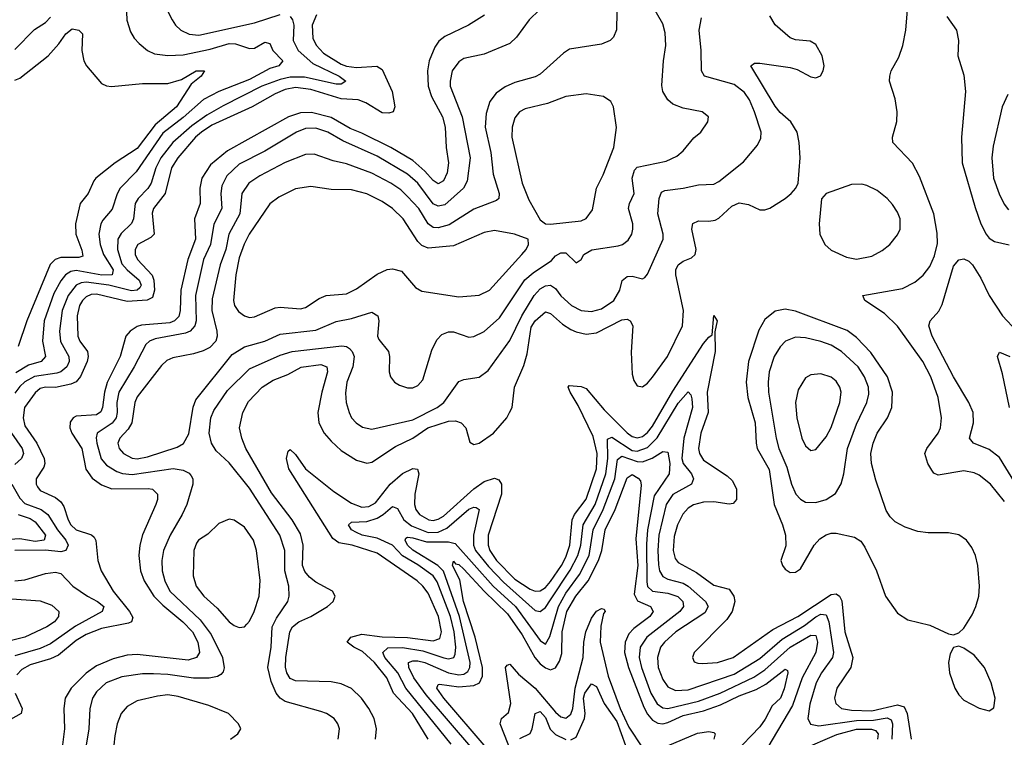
# Model space of a CAD drawing. Header units: inches. Extents: x 884549 to 1028252, y 526810 to 653624.
# Tile 935 of 1056: x 1011289 to 1015149, y 606897 to 609711. Entities that reach past the tile are written whole.
import ezdxf

# ---------------------------------------------------------------- set-up
doc = ezdxf.new("R2010")
doc.units = ezdxf.units.IN
doc.header["$MEASUREMENT"] = 0
doc.layers.add('B0610', color=7, linetype='Continuous')

msp = doc.modelspace()

# ---------------------------------------------------------------- linework, layer by layer
at = {"layer": 'B0610', "color": 5}
for points, elevation in [([(1011704.6, 609844.6), (1011709.5, 609709.5), (1011723.8, 609663.8), (1011738.2, 609638.2), (1011757.1, 609617.1), (1011790.3, 609590), (1011817.4, 609577.4), (1011870.1, 609570.1), (1011930, 609573.6), (1012035.8, 609595.8), (1012110, 609617.5), (1012135.8, 609615.8), (1012190, 609597.8), (1012210, 609599.2), (1012250, 609622.7), (1012270, 609617.6), (1012282, 609590), (1012320.7, 609550), (1012304.9, 609530), (1012270, 609519.4), (1012190, 609476.9), (1012070, 609429), (1012010, 609398.4), (1011930, 609327.8), (1011850, 609266.5), (1011745.6, 609114.4), (1011683.5, 609050), (1011671.5, 609028.5), (1011651.9, 608968.1), (1011614.9, 608925.1), (1011607.4, 608910), (1011599.9, 608870), (1011604.9, 608830), (1011617.9, 608790), (1011655.6, 608730), (1011652.3, 608710), (1011611.3, 608708.7), (1011510, 608727.7), (1011490, 608724.2), (1011468.9, 608711.1), (1011450, 608686.7), (1011422.7, 608637.3), (1011385.3, 608530), (1011378.3, 608450), (1011390.4, 608389.6), (1011373.7, 608370), (1011324.1, 608355.9), (1011273.5, 608326.5)], 2640), ([(1013631, 609810), (1013629, 609671), (1013617.1, 609642.9), (1013604.4, 609630), (1013570, 609614.8), (1013444.8, 609595.2), (1013420.6, 609579.4), (1013330, 609497.3), (1013310, 609486.7), (1013230, 609465), (1013191.8, 609448.2), (1013156.5, 609423.5), (1013131.5, 609390), (1013117.1, 609342.9), (1013113.7, 609290), (1013135.5, 609190), (1013145.1, 609105.1), (1013168.6, 609030), (1013166.9, 609010), (1013158.4, 609001.6), (1013070, 608968.3), (1012973.2, 608906.8), (1012930, 608894.8), (1012910, 608896.4), (1012890, 608909.9), (1012853.4, 608970), (1012810, 609018), (1012783.3, 609043.3), (1012744.3, 609070), (1012670, 609109.5), (1012570, 609146.3), (1012517.7, 609157.7), (1012443.7, 609183.7), (1012410, 609182.3), (1012330, 609151.4), (1012230, 609099.3), (1012188, 609070), (1012160.4, 609030), (1012152.4, 608950), (1012109.3, 608870), (1012096.9, 608810), (1012075, 608750), (1012044.2, 608615.8), (1012042.1, 608570), (1012062.4, 608490), (1012063.5, 608470), (1012057.7, 608450), (1012034.8, 608425.2), (1012008, 608412), (1011970, 608400.2), (1011890, 608385.4), (1011865.5, 608374.5), (1011844.7, 608355.3), (1011750, 608232.4), (1011741, 608210), (1011728.6, 608130), (1011714.3, 608105.7), (1011681.8, 608070), (1011674.1, 608050), (1011679.5, 608030), (1011696.1, 608010), (1011730, 607991.4), (1011750, 607988.8), (1011790, 607996.1), (1011906, 608034), (1011930.9, 608049.1), (1011952.8, 608087.3), (1011968.7, 608191.3), (1011979.6, 608220.4), (1012122.5, 608397.5), (1012170, 608428.7), (1012249.6, 608450.4), (1012310, 608477.9), (1012450, 608493), (1012530, 608527.7), (1012590, 608539.9), (1012670, 608564.3), (1012692.5, 608550), (1012696.6, 608530), (1012692.1, 608470), (1012697.2, 608457.2), (1012735, 608410), (1012739.3, 608390), (1012736.9, 608330), (1012742.6, 608310), (1012758.4, 608290), (1012778, 608278), (1012810, 608267.5), (1012830, 608267.6), (1012850, 608276.2), (1012870, 608298.9), (1012904.5, 608415.5), (1012924.8, 608455.2), (1012943.7, 608476.3), (1012970, 608487.2), (1012990, 608486.9), (1013050, 608466.5), (1013070, 608469.2), (1013110, 608488.7), (1013170, 608541.3), (1013269.7, 608690.3), (1013302.1, 608718), (1013373.4, 608766.6), (1013390, 608785.6), (1013410, 608797), (1013430, 608796.8), (1013470, 608758), (1013490, 608770.4), (1013501, 608790), (1013531.4, 608808.6), (1013635.2, 608824.8), (1013652.4, 608830), (1013673.8, 608846.2), (1013688.2, 608870), (1013693.1, 608890), (1013692.2, 608910), (1013676.3, 608970), (1013679.8, 608990), (1013698.1, 609030), (1013690.5, 609090), (1013699.3, 609120.7), (1013710, 609132.3), (1013823.5, 609156.5), (1013864.7, 609175.3), (1013890, 609196.5), (1013931.6, 609248.4), (1013959.6, 609270), (1013987, 609310), (1013989.4, 609330), (1013964, 609350), (1013890, 609364), (1013850, 609379.5), (1013830, 609396.8), (1013810.6, 609430), (1013806.5, 609453.5), (1013812.8, 609550), (1013822, 609610), (1013820, 609660), (1013810, 609695.1), (1013760.7, 609780.7)], 2760), ([(1011826.3, 609830), (1011887.1, 609710), (1011900.2, 609690), (1011921.2, 609670), (1011954, 609654), (1011990.9, 609650.9), (1012210, 609699.2), (1012310, 609731.8)], 2660), ([(1013327.2, 609750), (1013285.8, 609710), (1013237.2, 609642.8), (1013210, 609617.2), (1013110, 609575.4), (1013030, 609558.8), (1013010, 609545.8), (1012985, 609510), (1012976, 609470), (1012976.8, 609450), (1013024.1, 609330), (1013055.5, 609170), (1013042.7, 609077.3), (1013028.9, 609050), (1012955.3, 608984.7), (1012930, 608979.2), (1012910, 608988.4), (1012850, 609070.3), (1012810, 609104.8), (1012690, 609175.5), (1012556.2, 609236.3), (1012497.3, 609270), (1012450, 609286.1), (1012410, 609284.4), (1012373.7, 609270), (1012250, 609195.4), (1012150, 609144.6), (1012100.8, 609099.2), (1012081.1, 609058.9), (1012077.5, 609030), (1012081.1, 608970), (1012050.6, 608909.4), (1012037, 608830), (1012010.1, 608770), (1011978.4, 608630), (1011981.5, 608530), (1011976.1, 608510), (1011957.4, 608490), (1011938.9, 608481.1), (1011820.7, 608459.3), (1011798, 608450), (1011783.1, 608436.9), (1011737.6, 608350), (1011677.9, 608250), (1011670.4, 608210), (1011671.5, 608170), (1011667.4, 608150), (1011651.8, 608128.2), (1011593.4, 608090), (1011588.6, 608071.4), (1011591.1, 608050), (1011608.3, 607988.3), (1011630, 607963.9), (1011670, 607939.7), (1011691.7, 607931.7), (1011730, 607927.5), (1011890.5, 607950.5), (1011930, 607944.5), (1011952.9, 607932.9), (1011961.6, 607921.6), (1011967.3, 607910), (1011967.5, 607890), (1011944, 607810), (1011926.6, 607770), (1011878.7, 607690), (1011852.5, 607630), (1011845.9, 607590), (1011847.7, 607550), (1011858, 607510), (1011878.4, 607470), (1011997.1, 607357.1), (1012039.5, 607299.5), (1012084.5, 607210), (1012090.8, 607169.2), (1012086.4, 607153.6), (1012077.4, 607142.6), (1012064.9, 607135.1), (1012031.5, 607128.5), (1011970, 607128.7), (1011870, 607143.5), (1011814, 607146), (1011770, 607146.1), (1011690, 607133.5), (1011628.6, 607110), (1011590, 607075.2), (1011575.1, 607050), (1011564.4, 607010), (1011560.4, 606930), (1011547.8, 606850)], 2740), ([(1015150, 607821.6), (1015094.2, 607890), (1015050, 607924.9), (1015030, 607934.2), (1014990, 607942), (1014890, 607924.9), (1014873.1, 607933.1), (1014864.1, 607944.1), (1014849.3, 607970), (1014837.6, 608010), (1014844.5, 608030), (1014889.9, 608090.1), (1014898.6, 608110), (1014903.1, 608150), (1014889, 608230), (1014861.3, 608310), (1014830, 608371.2), (1014730, 608509.3), (1014679.1, 608559.1), (1014602.4, 608610), (1014594, 608630), (1014750, 608657.2), (1014798.3, 608681.7), (1014830.8, 608709.1), (1014857.1, 608742.9), (1014875.6, 608784.4), (1014886.7, 608833.3), (1014886.1, 608873.9), (1014872.3, 608950), (1014816.6, 609096.6), (1014788.9, 609148.9), (1014712, 609230), (1014710.8, 609250), (1014728.1, 609311.9), (1014729.1, 609350), (1014720.9, 609400.9), (1014698.7, 609470), (1014699.4, 609490), (1014705.6, 609510), (1014735.8, 609564.2), (1014750.9, 609610), (1014762.2, 609670), (1014769, 609750)], 2680), ([(1012350, 609723), (1012358.5, 609710), (1012363.2, 609690), (1012361.7, 609630), (1012381.2, 609590), (1012438.8, 609538.8), (1012541.4, 609490), (1012567.2, 609470), (1012550, 609458.5), (1012530, 609457.9), (1012405.3, 609485.3), (1012350, 609485.6), (1012310, 609476.9), (1012238.1, 609450), (1012086.6, 609373.4), (1012022.9, 609337.1), (1011964.6, 609295.4), (1011890, 609229.9), (1011842.6, 609170), (1011822.6, 609130), (1011804.8, 609070), (1011791.3, 609048.7), (1011753.3, 609010), (1011742, 608990), (1011735.2, 608930), (1011727.6, 608912.4), (1011686.9, 608873.1), (1011673.8, 608850), (1011672.9, 608810), (1011690, 608753.3), (1011710, 608730.1), (1011757.1, 608690), (1011765.9, 608670), (1011760.4, 608659.6), (1011750.2, 608649.8), (1011728.1, 608648.1), (1011638.4, 608670), (1011550, 608682.2), (1011530, 608679.4), (1011510.5, 608669.5), (1011479.6, 608630), (1011456.3, 608570), (1011444.8, 608490), (1011448.6, 608448.6), (1011481.3, 608390), (1011483, 608370), (1011474.2, 608350), (1011450, 608330.7), (1011434.9, 608325.1), (1011347.6, 608312.4), (1011310, 608290.5), (1011290, 608273.1), (1011270, 608246.2)], 2660), ([(1011270, 609594.3), (1011346.8, 609673.2), (1011390, 609700.1), (1011410, 609720.7)], 2640), ([(1012453.3, 609730), (1012435.2, 609690), (1012438.9, 609638.9), (1012451.6, 609611.6), (1012479.9, 609579.9), (1012550, 609536.9), (1012570, 609529.1), (1012610, 609523.9), (1012689.3, 609529.3), (1012710, 609515.7), (1012749.1, 609430), (1012759.4, 609370), (1012753.8, 609350), (1012735.9, 609344.1), (1012710, 609345.3), (1012645.4, 609385.4), (1012616.5, 609396.5), (1012550, 609400.4), (1012430, 609436.8), (1012370, 609444.7), (1012330, 609437.3), (1012290, 609420.8), (1012200.1, 609370), (1012043, 609297), (1012001.3, 609270), (1011978.7, 609250), (1011909.4, 609170), (1011884.6, 609130), (1011859.4, 609030), (1011813.8, 608970), (1011808.3, 608951.7), (1011816.3, 608870), (1011802.9, 608857.1), (1011752.8, 608830), (1011741.6, 608810), (1011742, 608790), (1011751, 608770), (1011809.1, 608709.1), (1011815.2, 608690), (1011817.7, 608650), (1011810, 608622), (1011789, 608611), (1011710, 608606.5), (1011590, 608634.1), (1011570, 608633.5), (1011550, 608624.6), (1011535.1, 608610), (1011523.9, 608590), (1011515, 608550), (1011517.1, 608470), (1011524.7, 608450), (1011554.4, 608410), (1011557.9, 608390), (1011553.8, 608370), (1011527.9, 608312.1), (1011510, 608290.4), (1011490, 608282), (1011430, 608269), (1011390, 608270.5), (1011370, 608265), (1011350, 608247.4), (1011308.2, 608190), (1011302.5, 608150), (1011310, 608118.8), (1011355.9, 608050), (1011385.3, 607990), (1011387.4, 607970), (1011383.3, 607956.7), (1011353.9, 607910), (1011354.2, 607890), (1011359.5, 607879.5), (1011370, 607865.1), (1011430, 607836.9), (1011450, 607820.7), (1011461.8, 607801.8), (1011478.7, 607750), (1011490, 607729.6), (1011510, 607711), (1011570.5, 607690.5), (1011581.2, 607681.2), (1011588.2, 607668.2), (1011595.7, 607590), (1011608.9, 607550), (1011655.4, 607470), (1011719.5, 607390), (1011732.8, 607367.2), (1011727.5, 607350), (1011715.8, 607344.2), (1011610, 607323.3), (1011550, 607300.2), (1011510, 607276.1), (1011441.5, 607218.5), (1011410, 607204.6), (1011330, 607180.9), (1011297.4, 607162.6), (1011278.2, 607141.8)], 2680), ([(1013110.9, 609729.1), (1013049.1, 609690), (1012955.1, 609644.8), (1012932.5, 609627.5), (1012916.4, 609603.6), (1012894.8, 609550), (1012887.2, 609510), (1012890.5, 609450), (1012903.8, 609410), (1012946.6, 609330), (1012956.5, 609290), (1012960.5, 609210), (1012970.1, 609150), (1012964.6, 609110), (1012950, 609078.6), (1012930, 609067.3), (1012910, 609080.2), (1012877.5, 609117.5), (1012830, 609159), (1012743.8, 609210), (1012630, 609266.7), (1012584.6, 609284.6), (1012510, 609327.4), (1012432.6, 609347.4), (1012390, 609345.9), (1012342.3, 609330), (1012103.8, 609196.3), (1012037.5, 609142.5), (1012003, 609090), (1011995, 609050), (1011996.8, 608990), (1011974.1, 608930), (1011978.5, 608850), (1011948.4, 608770), (1011920.3, 608650), (1011918.2, 608570), (1011913.2, 608546.8), (1011896.6, 608530), (1011877.5, 608522.5), (1011767.3, 608512.7), (1011750, 608508.1), (1011722.2, 608490), (1011705.8, 608470), (1011683.6, 608390), (1011631.7, 608288.3), (1011621.2, 608250), (1011614, 608190), (1011607, 608173), (1011590, 608161.9), (1011510, 608156), (1011499, 608150), (1011486.8, 608133.2), (1011485.4, 608110), (1011493.6, 608090), (1011532.4, 608030), (1011548.7, 607948.7), (1011572.8, 607912.8), (1011610, 607886.8), (1011650, 607870.9), (1011792.8, 607872.8), (1011810, 607869.3), (1011829.3, 607850), (1011829.4, 607830), (1011823.5, 607810), (1011771, 607691), (1011759.9, 607650), (1011756.2, 607610), (1011762.8, 607550), (1011776.5, 607510), (1011814.4, 607450), (1011850, 607414.5), (1011928.5, 607350), (1011966.6, 607310), (1011987.8, 607270), (1011994.3, 607230), (1011982.7, 607210), (1011950, 607199.4), (1011750, 607221.4), (1011710, 607218.5), (1011655.7, 607204.3), (1011590, 607176.5), (1011550, 607148.5), (1011490.6, 607090), (1011467.9, 607050), (1011462.3, 607010), (1011464.4, 606930), (1011454.2, 606845.8)], 2720), ([(1012538.2, 606890), (1012543.1, 606930), (1012536, 606950), (1012521.3, 606970), (1012491.8, 606990), (1012470, 606997.8), (1012330, 607036.6), (1012310, 607050.5), (1012294.5, 607070), (1012275.1, 607115.1), (1012262.2, 607170), (1012274.6, 607250), (1012279.5, 607330), (1012295.6, 607364.4), (1012340.5, 607430), (1012345.2, 607450), (1012343.6, 607490), (1012329.1, 607550), (1012328, 607630), (1012309.4, 607690), (1012190, 607873.4), (1012110, 607973.7), (1012059.7, 608019.7), (1012040.7, 608050), (1012032.1, 608090), (1012038.3, 608150), (1012050, 608178.6), (1012103.7, 608256.3), (1012190, 608341.5), (1012310, 608395.9), (1012357, 608410), (1012552.6, 608432.6), (1012569.7, 608429.7), (1012581.8, 608421.8), (1012592.8, 608410), (1012600.1, 608390), (1012594.6, 608350), (1012571.6, 608290), (1012566.6, 608246.6), (1012569.6, 608209.6), (1012580.2, 608170), (1012590.2, 608150), (1012608, 608130), (1012632.9, 608112.9), (1012670, 608104.6), (1012830, 608141.8), (1012925.7, 608190), (1012952.2, 608210), (1013010, 608292.3), (1013030, 608300.2), (1013090, 608308.6), (1013125.3, 608334.7), (1013210, 608453.5), (1013257, 608550), (1013306.2, 608630), (1013330, 608656), (1013350, 608667.8), (1013370.1, 608670.1), (1013390, 608656.6), (1013410, 608628.4), (1013451.9, 608590), (1013490, 608570.6), (1013530, 608566.5), (1013570, 608577.7), (1013618.4, 608610), (1013641.9, 608650), (1013651.4, 608688.6), (1013670, 608704.4), (1013690, 608705.2), (1013730, 608694.6), (1013739.6, 608700.4), (1013750, 608712.7), (1013811.1, 608850), (1013811.6, 608870), (1013791, 608950), (1013795.9, 609010), (1013805.2, 609034.8), (1013818.5, 609041.5), (1013890, 609050.1), (1013950, 609064), (1014010, 609066.3), (1014030, 609076), (1014126.6, 609153.4), (1014181, 609219), (1014194, 609246), (1014195.9, 609270), (1014169.9, 609350.2), (1014150, 609396.8), (1014130, 609425.4), (1014090, 609457.6), (1013973.7, 609490), (1013961.7, 609510), (1013961, 609590), (1013952.2, 609670), (1013961.2, 609718.8)], 2740), ([(1012683.4, 606890), (1012687.5, 606930), (1012678.3, 606970), (1012657.5, 607010), (1012628.7, 607050), (1012590, 607087.6), (1012550, 607105.9), (1012510, 607114.6), (1012370, 607117.7), (1012350, 607126.9), (1012336.1, 607150), (1012331.4, 607171.4), (1012332.6, 607210), (1012348.5, 607310), (1012358.7, 607330), (1012383.2, 607350), (1012429.9, 607370.1), (1012495.3, 607410), (1012518.3, 607430), (1012525.4, 607450), (1012515.1, 607470), (1012450, 607504.9), (1012424.7, 607524.7), (1012406.4, 607546.4), (1012398.2, 607570), (1012400.8, 607650), (1012390, 607694.5), (1012357, 607750), (1012275.8, 607855.8), (1012175.4, 608030), (1012159.6, 608070), (1012151.2, 608110), (1012163.7, 608170), (1012186.4, 608213.6), (1012239.9, 608270), (1012282.2, 608297.8), (1012339.8, 608320.2), (1012392.1, 608347.9), (1012470, 608358.7), (1012493.3, 608350), (1012496.2, 608330), (1012474, 608250), (1012458.3, 608170), (1012461.6, 608130), (1012482.9, 608090), (1012510, 608057.9), (1012550, 608021.9), (1012610, 607983.1), (1012650, 607971.3), (1012670, 607976.2), (1012762.4, 608037.6), (1012830, 608070.1), (1012889.1, 608110.9), (1012970, 608136.2), (1012997.5, 608137.5), (1013020.2, 608130), (1013037.5, 608110), (1013054.1, 608054.1), (1013070, 608044.9), (1013090, 608050.2), (1013147.1, 608090), (1013198.3, 608150), (1013209.8, 608170.2), (1013219.1, 608190), (1013229.3, 608270), (1013265.2, 608354.8), (1013279, 608401), (1013294.6, 608505.3), (1013310, 608529.7), (1013350, 608565.8), (1013370, 608559.5), (1013417.5, 608517.5), (1013450, 608496.2), (1013470, 608486.7), (1013510, 608477.2), (1013550, 608482.8), (1013650, 608533.7), (1013670, 608536.1), (1013682.6, 608530), (1013692.8, 608510), (1013686.7, 608406.7), (1013690, 608321), (1013696.7, 608296.7), (1013710, 608275.3), (1013730, 608271.6), (1013750, 608286.2), (1013770, 608309.4), (1013827.9, 608390), (1013887.3, 608510), (1013890.7, 608570), (1013860.8, 608710), (1013861, 608730), (1013870, 608750.2), (1013890, 608764.6), (1013922.4, 608777.6), (1013936.4, 608790), (1013941.4, 608810), (1013923.4, 608890), (1013927.8, 608912.2), (1013950, 608922.9), (1013990, 608921.3), (1014014.8, 608925.2), (1014030, 608932.1), (1014080.4, 608979.6), (1014110, 608992.5), (1014145.8, 608985.8), (1014190, 608965.7), (1014210, 608965.3), (1014230, 608972), (1014289.8, 609010.2), (1014313, 609030), (1014331.5, 609050), (1014340.5, 609070), (1014348.3, 609170), (1014344.9, 609230), (1014336.5, 609270), (1014312, 609310), (1014270, 609346.9), (1014250, 609372.5), (1014154.7, 609530), (1014170, 609540.2), (1014190, 609540.1), (1014310, 609523.9), (1014336.2, 609516.2), (1014390, 609486.5), (1014410, 609483.2), (1014428.6, 609491.4), (1014438.7, 609510), (1014442.2, 609530), (1014435.2, 609570), (1014410, 609614.2), (1014387.3, 609627.3), (1014330, 609631.5), (1014310, 609639.4), (1014250, 609690.9), (1014230, 609726.3)], 2720), ([(1014923.4, 609723.4), (1014961.7, 609670), (1014969.4, 609630), (1014966.3, 609570), (1014990, 609494), (1014997.1, 609430), (1014981.6, 609250), (1014983, 609150), (1015035.1, 608975.1), (1015057.4, 608910), (1015077.3, 608870), (1015090, 608854.8), (1015110, 608841.6), (1015167.7, 608827.7)], 2680), ([(1011270, 609473.8), (1011290, 609482.3), (1011400.2, 609570), (1011443.3, 609616.7), (1011470, 609655.8), (1011494.7, 609674.7), (1011520.7, 609670), (1011535.2, 609655.2), (1011533.1, 609590), (1011541.1, 609550), (1011551.3, 609530), (1011610, 609460.3), (1011630, 609451.3), (1011649.3, 609449.3), (1011770, 609460.6), (1011870, 609460.4), (1011923.9, 609476.1), (1011980.9, 609510), (1012013, 609510), (1012000.5, 609490), (1011961.8, 609458.1), (1011904.4, 609370), (1011820.9, 609299.1), (1011750, 609206.2), (1011664, 609150), (1011587.5, 609090), (1011580.3, 609079.7), (1011557.3, 609030), (1011526, 608990), (1011508.2, 608910), (1011509.1, 608870), (1011533.4, 608806.6), (1011536.1, 608783.9), (1011521.3, 608778.7), (1011450, 608778.1), (1011428.1, 608770), (1011408.9, 608751.1), (1011317.7, 608530), (1011282.9, 608430)], 2620), ([(1015162.4, 609417.6), (1015141, 609370), (1015105.5, 609214.5), (1015099.5, 609170), (1015107, 609090), (1015128.1, 609028.1), (1015148.2, 608988.2), (1015165.5, 608965.5)], 2720), ([(1015190, 607896), (1015130, 607994), (1015090, 608025.2), (1015028.2, 608050), (1015012, 608070), (1015028.2, 608130), (1015027.3, 608170), (1015009.9, 608210), (1014949.9, 608309.9), (1014866.4, 608470), (1014853.1, 608510), (1014857.6, 608530), (1014891.9, 608568.1), (1014905.8, 608594.2), (1014950, 608744.5), (1014970, 608768.8), (1014990, 608773.7), (1015010, 608764.6), (1015024, 608750), (1015057.3, 608697.3), (1015089.7, 608629.7), (1015141.5, 608550), (1015197.8, 608490)], 2660), ([(1012890.3, 606890), (1012828.7, 606990), (1012754.5, 607070), (1012728.1, 607130), (1012680.2, 607190), (1012633.4, 607233.4), (1012598.6, 607250), (1012573.5, 607270), (1012587.2, 607290), (1012630, 607301.2), (1012710, 607291.3), (1012810, 607288), (1012910, 607275), (1012935.6, 607284.4), (1012943.1, 607310), (1012930.5, 607370), (1012890, 607462.3), (1012869.7, 607489.7), (1012846.7, 607510), (1012690, 607618.3), (1012592.8, 607650), (1012540, 607660), (1012517, 607677), (1012343.8, 607950), (1012334.6, 607990), (1012341.6, 608018.4), (1012350, 608026), (1012370, 608006.3), (1012410, 607950), (1012521.1, 607861), (1012590, 607814.8), (1012630, 607798.9), (1012658.2, 607801.8), (1012683.4, 607816.6), (1012741.6, 607890), (1012790, 607931.1), (1012830, 607950.6), (1012848.5, 607948.5), (1012854, 607930), (1012838.2, 607850), (1012836.4, 607810), (1012842.1, 607790), (1012856.9, 607770), (1012892.7, 607750), (1012910, 607747.7), (1012930, 607752.3), (1012950, 607764.5), (1013070, 607870.7), (1013110, 607900.5), (1013150, 607912.8), (1013167, 607907), (1013177.4, 607890), (1013177.4, 607850), (1013125.5, 607690), (1013125.3, 607650), (1013132.7, 607630), (1013158.8, 607590), (1013230, 607517.2), (1013290, 607477.8), (1013310, 607469.7), (1013330, 607470.8), (1013350, 607484.3), (1013370, 607507.2), (1013413.2, 607570), (1013430, 607603.4), (1013445.6, 607650), (1013454.5, 607750), (1013463.7, 607770), (1013510, 607830.1), (1013550.8, 607950), (1013552.2, 608010), (1013536.7, 608076.7), (1013478, 608198), (1013446.4, 608250), (1013438.9, 608270), (1013443, 608277), (1013490, 608272.7), (1013510, 608264.7), (1013580.6, 608180.6), (1013670, 608090.7), (1013690, 608076.1), (1013710, 608070.7), (1013730, 608076.6), (1013750, 608092.1), (1013770, 608117.3), (1013850, 608254.8), (1013970, 608441.7), (1013990, 608466.4), (1014004.2, 608475.8), (1014010, 608550.4), (1014023.8, 608530), (1014013.6, 608486.4), (1014015.4, 608410), (1013983.9, 608250), (1013988.4, 608170), (1013959.6, 608090), (1013950.6, 608030), (1013953.7, 608010), (1013970, 607983.6), (1014062.4, 607922.4), (1014083, 607903), (1014098.4, 607870), (1014098.4, 607830), (1014085.9, 607814.1), (1014070, 607811.6), (1014010, 607819.7), (1013970, 607818.4), (1013931, 607809), (1013910, 607795.9), (1013888.1, 607771.9), (1013867.1, 607730), (1013855.3, 607684.7), (1013850.9, 607630), (1013858.3, 607598.3), (1013870, 607581.8), (1013942.7, 607542.7), (1014010, 607493.7), (1014070, 607478.4), (1014089, 607450), (1014092, 607430), (1014081.9, 607390), (1014060.9, 607359.1), (1013933.4, 607230), (1013926, 607210), (1013933.4, 607193.4), (1013947.1, 607187.1), (1013965.9, 607185.9), (1014024, 607190), (1014086, 607210), (1014240.9, 607319.1), (1014339, 607370), (1014470, 607457.4), (1014490, 607459.4), (1014502.9, 607450), (1014511.4, 607431.4), (1014524.2, 607310), (1014554.9, 607210), (1014547, 607170), (1014491.9, 607090), (1014483.6, 607050), (1014488.2, 607030), (1014510.3, 607010), (1014550, 607003), (1014630, 607000.7), (1014730, 607024.5), (1014756.5, 607016.5), (1014767.5, 606990), (1014784.2, 606890)], 2680), ([(1015168.8, 608190), (1015141.7, 608321.7), (1015122.4, 608390), (1015130, 608406.8), (1015170, 608390.1)], 2640), ([(1012980.5, 606870), (1012802.4, 607090), (1012771, 607150), (1012720.4, 607210), (1012713, 607230), (1012732.5, 607247.5), (1012790, 607249.4), (1012870, 607236.4), (1012951.7, 607208.3), (1012970, 607204.7), (1012990.8, 607209.2), (1012996.8, 607223.2), (1012998.9, 607250), (1012992.4, 607310), (1012977.4, 607370), (1012926, 607506), (1012909.5, 607530), (1012850, 607573.4), (1012790, 607608.5), (1012750, 607650.7), (1012690, 607678), (1012632.2, 607690), (1012610, 607699.7), (1012589.9, 607710), (1012578.2, 607730), (1012590, 607740.1), (1012650, 607743.7), (1012690, 607755.9), (1012713.9, 607770), (1012750, 607801.6), (1012770, 607794.6), (1012794.7, 607750), (1012825.5, 607725.5), (1012890, 607700), (1012930, 607701.4), (1012963, 607717), (1013050, 607791.4), (1013070, 607799.4), (1013078.3, 607798.3), (1013090.1, 607790), (1013067.6, 607690), (1013067.8, 607650), (1013075.6, 607630), (1013126.9, 607566.9), (1013185.4, 607505.4), (1013310, 607394.4), (1013330, 607390.1), (1013350, 607405.9), (1013370, 607435.4), (1013447.4, 607552.6), (1013476.5, 607610), (1013488.3, 607650), (1013498.1, 607730), (1013544.4, 607810), (1013586.3, 607930), (1013595.1, 607990), (1013593.6, 608066.4), (1013610, 608074.3), (1013690, 608021.3), (1013710, 608019.3), (1013750, 608033.1), (1013788.4, 608071.6), (1013870, 608206.9), (1013910, 608251.4), (1013919.8, 608239.8), (1013924.4, 608224.4), (1013925.9, 608190), (1013892.7, 608070), (1013884.6, 607990), (1013890.1, 607970), (1013922, 607930), (1013930.7, 607910), (1013922.3, 607890), (1013850, 607849.4), (1013822.8, 607810), (1013795.2, 607690), (1013791.1, 607630), (1013793.3, 607573.3), (1013797.2, 607550), (1013810, 607527.6), (1013830, 607517.3), (1013890, 607500.8), (1013909.8, 607489.8), (1013977.1, 607430), (1013987.3, 607410), (1013974.5, 607385.5), (1013861.5, 607310), (1013817.3, 607270), (1013801.7, 607250), (1013788.8, 607210), (1013791.5, 607170), (1013810, 607123.8), (1013830, 607095.3), (1013860.4, 607080.4), (1013910, 607082.8), (1014090, 607144), (1014190, 607206.4), (1014277.9, 607282.1), (1014365, 607335), (1014410, 607368.9), (1014430, 607379.1), (1014450, 607376.9), (1014460.9, 607350), (1014478.7, 607230), (1014475.8, 607210), (1014432.1, 607150), (1014411.5, 607110), (1014386.2, 607026.2), (1014378.3, 606970), (1014388.7, 606948.7), (1014421.3, 606941.3), (1014570, 606963), (1014636.4, 606963.6), (1014690, 606972.8), (1014705.5, 606965.5), (1014710.5, 606950), (1014707.3, 606890)], 2660), ([(1011257.3, 608090), (1011299, 608030), (1011303.7, 608010), (1011295.9, 607990), (1011270, 607967.2)], 2660), ([(1013064.9, 606850), (1012883, 607063), (1012834.3, 607130), (1012814.2, 607170), (1012813.3, 607190), (1012830, 607197.1), (1012850, 607196.4), (1012876.8, 607190), (1012970, 607149.6), (1013010, 607142.3), (1013030, 607144.8), (1013045.4, 607154.6), (1013054, 607170), (1013055, 607190), (1013013.7, 607370), (1012950, 607547.7), (1012927.9, 607570), (1012830, 607631), (1012809.1, 607650), (1012799.7, 607670), (1012802.5, 607677.5), (1012810, 607681.3), (1012830, 607678.9), (1012883.4, 607663.4), (1012970, 607662.9), (1012996.7, 607656.7), (1013145.8, 607490), (1013233, 607410), (1013330, 607275.9), (1013350, 607261.8), (1013367.6, 607292.4), (1013400.8, 607410), (1013430, 607461.5), (1013484.2, 607535.9), (1013521, 607610), (1013537.8, 607710), (1013575.9, 607790), (1013621.5, 607910), (1013633.1, 607986.9), (1013650, 607999), (1013710, 607977.9), (1013730, 607977.7), (1013768.6, 607991.4), (1013810, 608018.2), (1013830, 608015.2), (1013838, 607970), (1013835.5, 607930), (1013776.8, 607843.2), (1013750.7, 607710), (1013746.1, 607653.9), (1013747, 607507), (1013750, 607488.1), (1013769.4, 607470), (1013830, 607461.8), (1013869.5, 607449.5), (1013889.1, 607430), (1013891, 607410), (1013876.6, 607390), (1013747.5, 607290), (1013721.2, 607250), (1013718.1, 607210), (1013726.6, 607170), (1013763.4, 607070), (1013788.2, 607028.2), (1013810, 607012.7), (1013830, 607009.5), (1013950, 607038.7), (1014035.6, 607070), (1014167.2, 607132.8), (1014210, 607160.8), (1014310, 607250.3), (1014390, 607297.6), (1014410, 607295.9), (1014416.6, 607270), (1014409.7, 607230), (1014356.1, 607130), (1014317.9, 607022.1), (1014221.4, 606858.6)], 2640), ([(1013117.4, 606857.4), (1012951.6, 607050), (1012924.5, 607090), (1012930, 607104.4), (1012934.6, 607105.4), (1013010, 607095.3), (1013070, 607100.1), (1013091.2, 607110), (1013103.9, 607136.1), (1013103.2, 607170), (1013074.9, 607290), (1013028.6, 607430), (1013013.9, 607513.9), (1012985.3, 607570), (1012990, 607587.6), (1012997.4, 607577.4), (1013010, 607574.5), (1013030, 607555.6), (1013109.3, 607469.3), (1013201.6, 607381.6), (1013258.9, 607299), (1013308.5, 607210), (1013330, 607184.4), (1013350, 607169.1), (1013370, 607161.5), (1013390, 607169), (1013404.7, 607195.3), (1013414.1, 607225.9), (1013415.6, 607310), (1013434.5, 607390), (1013469.2, 607450), (1013517.5, 607510), (1013557.5, 607590), (1013570.8, 607630), (1013584.2, 607710), (1013622.9, 607790), (1013670, 607914.4), (1013690, 607927.3), (1013713.5, 607913.5), (1013722.2, 607902.2), (1013725.7, 607885.7), (1013704.6, 607675.4), (1013712.3, 607570), (1013698, 607458), (1013711.4, 607431.4), (1013761.8, 607410), (1013773, 607390), (1013759.4, 607370), (1013696.9, 607323.1), (1013676.9, 607303.1), (1013662.3, 607270), (1013660.6, 607230), (1013675.5, 607170), (1013735.3, 607015.3), (1013750, 606987), (1013770, 606963.9), (1013790, 606952), (1013810, 606949.5), (1013830, 606954.3), (1013890, 606982.4), (1013970, 607000.7), (1014036.4, 607023.6), (1014110, 607059.8), (1014176.3, 607083.7), (1014214.6, 607105.4), (1014290, 607164.1), (1014298.4, 607158.4), (1014300.4, 607150), (1014286.5, 607086.5), (1014272, 607050), (1014239.2, 607020.8), (1014211.9, 606968.1), (1014190, 606937.8), (1014090, 606833)], 2620), ([(1011257.8, 607890), (1011290, 607834.1), (1011310, 607814.2), (1011372.9, 607790), (1011399.6, 607770), (1011437.9, 607710), (1011470.1, 607670), (1011478.7, 607650), (1011470.1, 607630), (1011450, 607624.1), (1011390, 607631.2), (1011270, 607629.1)], 2660), ([(1011283.6, 607770), (1011330, 607754.9), (1011350, 607741.9), (1011391, 607690), (1011384.6, 607670), (1011350, 607664.9), (1011290, 607675.8), (1011210, 607670.3)], 2640), ([(1011270, 607510.5), (1011310, 607514), (1011390, 607538.9), (1011430, 607544.5), (1011450, 607539.3), (1011497.1, 607490), (1011555.6, 607450), (1011594.2, 607430), (1011619, 607410), (1011612.8, 607390), (1011507.7, 607332.3), (1011410, 607262.8), (1011370, 607245.1), (1011270, 607216.9)], 2660), ([(1011240.5, 607440.5), (1011370, 607432.6), (1011415, 607415), (1011442.6, 607390), (1011441, 607370), (1011426.3, 607350), (1011395, 607330), (1011310, 607289.6), (1011210, 607265)], 2640), ([(1013235.9, 606790), (1013172.6, 606950), (1013178.2, 606970), (1013205.5, 606994.5), (1013214.6, 607030), (1013192.9, 607170), (1013200.2, 607179.8), (1013210, 607183.5), (1013244, 607144), (1013310, 607089.2), (1013390, 606996), (1013410, 606977.1), (1013430, 606972.2), (1013450, 606987.7), (1013457.5, 607010), (1013466.9, 607090), (1013498.4, 607210), (1013500.6, 607270), (1013509, 607311), (1013530, 607364.5), (1013550, 607391.8), (1013570, 607402.4), (1013579.7, 607399.7), (1013584, 607390), (1013578.1, 607381.9), (1013567, 607333), (1013564.2, 607270), (1013596, 607136), (1013643.3, 607010), (1013677, 606937), (1013730, 606854.9)], 2580), ([(1011271.2, 607070), (1011299.1, 607010), (1011295.3, 606990), (1011210, 606943.4)], 2680), ([(1013450, 606887.5), (1013470, 606897.5), (1013503.8, 606970), (1013506.3, 606990), (1013499.7, 607050), (1013504.4, 607070), (1013530, 607106.5), (1013550, 607095.5), (1013580.9, 607030), (1013630, 606958.8), (1013664.1, 606864.1)], 2560), ([(1012115.8, 606890), (1012144.2, 606910), (1012155.6, 606930), (1012147.3, 606950), (1012107.8, 606990), (1012030, 607021), (1011910, 607056.9), (1011870, 607062.9), (1011830, 607058.2), (1011750, 607039.2), (1011710, 607017.1), (1011687.2, 606990), (1011671.4, 606950), (1011662.6, 606902.6), (1011654.8, 606830)], 2760), ([(1013250, 606892.1), (1013290, 606911.6), (1013297.9, 606930), (1013309.9, 606990.1), (1013330, 606997.9), (1013350, 606975.1), (1013369, 606929), (1013390, 606907.5), (1013430, 606888.5)], 2560), ([(1013770, 606839.1), (1013946.5, 606913.5), (1013990, 606919.9), (1014010, 606916.1), (1014015.2, 606910), (1014010.3, 606890)], 2580), ([(1014352.1, 606847.9), (1014491.9, 606908.1), (1014570, 606928.4), (1014628.7, 606928.7), (1014643.3, 606923.3), (1014654.1, 606910), (1014651.1, 606890)], 2640)]:
    msp.add_lwpolyline(points, dxfattribs=dict(at, elevation=elevation))
for points, elevation in [([(1013510, 609420.7), (1013430, 609409.9), (1013357.8, 609382.2), (1013270, 609362), (1013248.4, 609350), (1013230, 609326.3), (1013219.2, 609290), (1013218.8, 609250), (1013259.1, 609070), (1013285, 609005), (1013330, 608926.7), (1013350, 608910.2), (1013370, 608908.7), (1013490, 608922), (1013510, 608931.6), (1013534.2, 608965.8), (1013549.9, 609050), (1013577, 609103), (1013617.9, 609210), (1013628.9, 609288.9), (1013616.8, 609370), (1013606.3, 609390), (1013578, 609410)], 2780), ([(1012430, 609057), (1012370, 609047.4), (1012304.8, 609015.2), (1012270, 608988.9), (1012189.3, 608870), (1012169.3, 608830.7), (1012150, 608777.6), (1012136.8, 608710), (1012127.9, 608610), (1012130.8, 608590.8), (1012146.3, 608566.3), (1012170, 608549.3), (1012190, 608543.8), (1012210, 608546.2), (1012290, 608581.1), (1012310, 608583.5), (1012390, 608577.4), (1012410, 608582.4), (1012462.5, 608617.5), (1012490, 608629.5), (1012570, 608636.4), (1012610, 608656.1), (1012690, 608713.6), (1012730, 608731.3), (1012750, 608734.5), (1012785.5, 608725.5), (1012840.5, 608660.5), (1012866.1, 608646.1), (1013010, 608624.8), (1013090, 608631), (1013130.8, 608650), (1013257.7, 608790), (1013274.6, 608810), (1013283.1, 608830), (1013282, 608850), (1013229.2, 608870), (1013150, 608884.3), (1013110, 608876.1), (1012990, 608823.9), (1012890, 608815), (1012865.8, 608825.8), (1012850, 608840.8), (1012792.5, 608930), (1012750, 608971), (1012710, 608998.3), (1012650, 609028.8), (1012590, 609044.2), (1012510, 609045.2)], 2780), ([(1014590, 609065.7), (1014550, 609065), (1014450.1, 609029.9), (1014431.9, 609008.1), (1014423.1, 608910), (1014426.3, 608870), (1014444.8, 608830), (1014470, 608807.6), (1014530, 608779.2), (1014570, 608772.4), (1014630, 608784), (1014670, 608805.9), (1014699.4, 608830), (1014730, 608868), (1014740.2, 608890), (1014741.2, 608930), (1014730, 608956.8), (1014710, 608986.8), (1014689.9, 609009.9), (1014650, 609041), (1014610, 609060.9)], 2720), ([(1014290, 608575.3), (1014250, 608567.9), (1014210, 608535.4), (1014186, 608494), (1014146.2, 608370), (1014136.5, 608290), (1014143.8, 608230), (1014172.3, 608130), (1014175.9, 608050), (1014180.5, 608030), (1014227.1, 607947.1), (1014246.3, 607810), (1014279.8, 607730), (1014290.9, 607690), (1014291.9, 607648.1), (1014273.1, 607590), (1014279.6, 607570), (1014290, 607555.8), (1014310, 607543.2), (1014330, 607544.7), (1014350, 607557.7), (1014402.9, 607650), (1014425.5, 607674.5), (1014450, 607690.2), (1014470, 607697.4), (1014490, 607697.1), (1014561.9, 607681.9), (1014586.1, 607666), (1014602.1, 607642.1), (1014648.3, 607550), (1014683, 607450), (1014730, 607384.2), (1014770, 607356.9), (1014857.2, 607337.2), (1014930, 607302.8), (1014950, 607298.8), (1014970, 607306), (1014990, 607324.9), (1015022.3, 607377.7), (1015037.3, 607410), (1015048.4, 607450), (1015051.1, 607490), (1015044.6, 607570), (1015035.3, 607610), (1015021.6, 607641.6), (1015001, 607670), (1014970, 607690.7), (1014930, 607699.1), (1014850, 607698.6), (1014810, 607703.6), (1014760.6, 607720.6), (1014721.3, 607741.3), (1014700.8, 607760.8), (1014685.7, 607785.7), (1014645.7, 607905.7), (1014628.3, 607970), (1014625.3, 608010), (1014634.4, 608050), (1014650.3, 608089.7), (1014690.5, 608150), (1014707.7, 608190), (1014709.9, 608250), (1014690.8, 608310), (1014626, 608406), (1014570, 608464.6), (1014532.8, 608492.8), (1014330, 608568.2)], 2720), ([(1014330, 608465.7), (1014291.6, 608450), (1014270, 608428.7), (1014246.6, 608390), (1014227, 608330), (1014222.5, 608290), (1014224.4, 608250), (1014254.6, 608070), (1014264.4, 608030), (1014296.4, 607956.4), (1014314.3, 607890), (1014331, 607850), (1014350, 607830.2), (1014370, 607819), (1014410, 607817.3), (1014450, 607828.8), (1014487.1, 607852.9), (1014509.4, 607890.6), (1014520.2, 607930), (1014533.5, 608030), (1014570, 608124.9), (1014609.9, 608210), (1014617.8, 608242.2), (1014616.6, 608270), (1014600.8, 608310), (1014575.5, 608350), (1014510, 608410.4), (1014470, 608434.3), (1014430, 608449.4), (1014370, 608463.8)], 2740), ([(1014430, 608321.6), (1014390, 608318.2), (1014370, 608306.6), (1014340.6, 608259.4), (1014330.9, 608210), (1014335.1, 608150), (1014355.6, 608070), (1014370, 608039.5), (1014390, 608022), (1014410, 608025.3), (1014450, 608075.2), (1014470, 608111.6), (1014504.5, 608210), (1014509.8, 608249.8), (1014504.6, 608270), (1014490, 608293.8), (1014470, 608308.8)], 2760), ([(1012110, 607752.4), (1012070, 607735.4), (1012026.1, 607693.9), (1011990.1, 607669.9), (1011982.3, 607657.7), (1011971.4, 607630), (1011969.4, 607530), (1011980.8, 607490), (1012010.8, 607450), (1012062.9, 607402.9), (1012110, 607350.2), (1012130, 607335), (1012150, 607327.1), (1012170, 607330.2), (1012179.9, 607340.1), (1012190, 607351.7), (1012207.9, 607390), (1012228.5, 607450), (1012232.2, 607512.2), (1012218, 607630), (1012205.7, 607670), (1012170, 607721.4), (1012130, 607748.6)], 2760), ([(1014970, 607254), (1014950, 607249), (1014936.1, 607223.9), (1014930.3, 607189.7), (1014933.8, 607150), (1014954.3, 607090), (1014970, 607064), (1014990, 607042.8), (1015050, 607011.6), (1015090, 607000.5), (1015107.3, 607012.7), (1015112.4, 607050), (1015097.1, 607110), (1015070.5, 607170.5), (1015030, 607218.9), (1014990, 607247)], 2720)]:
    msp.add_lwpolyline(points, close=True, dxfattribs=dict(at, elevation=elevation))

doc.saveas('drawing.dxf')
